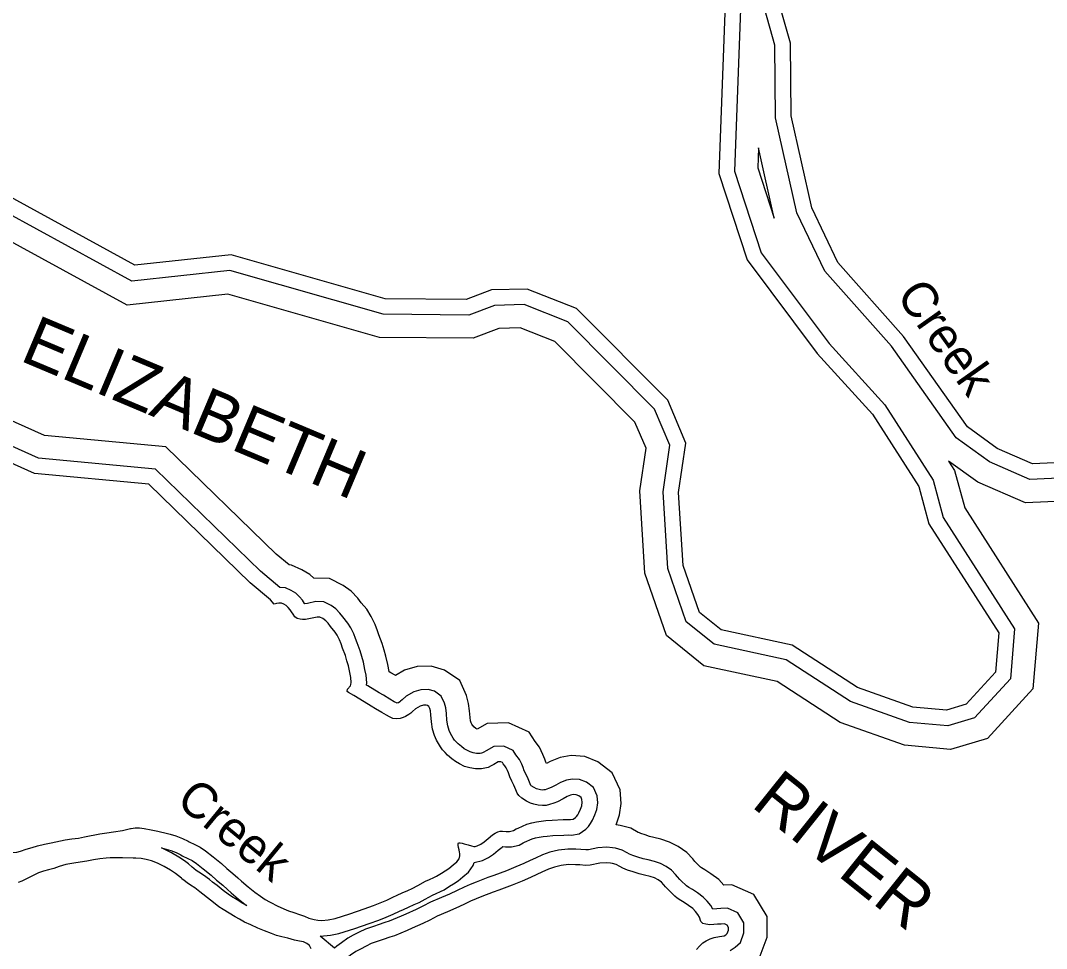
# Model space of a CAD drawing. Extents: x 2104537 to 2336408, y 34176 to 229611.
# Drawn here: x 2289610 to 2293950, y 56589 to 60517 of the extents above; entities that cross this region are included whole.
import ezdxf

# ---------------------------------------------------------------- set-up
doc = ezdxf.new("R2010")
doc.units = 0
for name, color, linetype in [('Exist Hydrographic Buffer Line', 7, 'Continuous'), ('Exist Hydrographic Creek Single Shore', 7, 'Continuous'), ('Exist Hydrographic River Shore', 7, 'Continuous'), ('Exist Hydrographic River Shore Label', 7, 'Continuous')]:
    doc.layers.add(name, color=color, linetype=linetype)

msp = doc.modelspace()

# ---------------------------------------------------------------- linework, layer by layer
at = {"layer": 'Exist Hydrographic Buffer Line'}
for points in [[(2291069.9, 62187.4), (2291088.8, 62132.5), (2291789.4, 61754.3), (2292078, 61405), (2292279, 61096.8), (2292318.6, 60990.4), (2292539.9, 60803.1), (2292657.3, 60604.4), (2292630.1, 59879), (2292743.1, 59534), (2293030.6, 59149.2), (2293267.2, 58890.4), (2293470.6, 58571.6), (2293513.7, 58413.4), (2293815.8, 57941.2)], [(2294124.1, 58585.7), (2293879.8, 58574.2), (2293709.5, 58648.3), (2293568.7, 58749.9), (2293294.5, 59138.3), (2293012.9, 59456.1), (2292894.6, 59702.8), (2292804.5, 60105.6), (2292801.4, 60412.2), (2292726.1, 60680.4), (2292640.1, 61137.7), (2292591.7, 61211.2), (2292043.1, 61775.1), (2292066.7, 61925), (2292179.4, 62076.1)], [(2290691, 58258.4), (2290225.1, 58712.6), (2289711.2, 58760.8), (2289382.9, 58907.6), (2289107.4, 59104.7), (2288854.1, 59456.5), (2288518.2, 59788.7), (2288476.6, 59832.7), (2288446.8, 59981.1), (2288349.5, 60184.4), (2288152.6, 60378), (2288010.2, 60455.4), (2287973.7, 60450.5)], [(2290625, 58185.2), (2290181.3, 58617.8), (2289685.9, 58664.3), (2289333.7, 58821.7), (2289037, 59034.1), (2288779.1, 59392.3), (2288447.8, 59719.9), (2288385.7, 59785.6), (2288352.7, 59949.7), (2288268.1, 60126.3), (2288093.4, 60298.1), (2287991.4, 60353.6), (2287765.5, 60323.1), (2287563.8, 60207.1), (2287466.2, 60103.5)], [(2293533.7, 57531.3), (2293371, 57545.7), (2293121.7, 57634.3), (2292849.4, 57811.1), (2292544.9, 57876.6), (2292426.3, 57972.1), (2292348, 58196.5), (2292328.2, 58521.1), (2292357.5, 58719), (2292292.5, 58872.2), (2291925.2, 59241.5), (2291741.2, 59314.2), (2291614.8, 59311.2), (2291506.7, 59270.2), (2291143.4, 59273.6), (2290495.4, 59458.9), (2290080.7, 59413.4), (2289141.7, 59927.2)], [(2293543.7, 57431.6), (2293349.9, 57448.8), (2293077.8, 57545.5), (2292811, 57718.7), (2292501.4, 57785.3), (2292342.7, 57913.1), (2292250.6, 58177), (2292229.3, 58525.4), (2292256.1, 58706), (2292209.3, 58816.3), (2291869.9, 59157.5), (2291723.6, 59215.4), (2291634, 59213.2), (2291524.3, 59171.6), (2291129.2, 59175.3), (2290487, 59358.9), (2290060.6, 59312.1), (2289082.9, 59847.2)], [(2291110.2, 57960), (2291093.3, 57994.3), (2291074.5, 58024.4), (2291050.9, 58052.4), (2291036.7, 58072.3), (2291008.6, 58100.6), (2290975.4, 58125.1), (2290917.7, 58154.6), (2290850.5, 58155.9), (2290833.3, 58172.3), (2290799.3, 58191.8), (2290756.1, 58211.5), (2290746.3, 58212.3), (2290691, 58258.4)], [(2291019.8, 57920.8), (2291007.1, 57946.4), (2290994.7, 57966.4), (2290973.1, 57992), (2290961.3, 58008.6), (2290944.1, 58025.9), (2290923.4, 58041.2), (2290893.1, 58056.6), (2290858.6, 58057.3), (2290823.5, 58049.7), (2290813.1, 58047.6), (2290811.9, 58049.7), (2290803, 58062.5), (2290790, 58077.6), (2290773.9, 58092.9), (2290754.3, 58104.2), (2290731.1, 58114.7), (2290707.5, 58116.5), (2290625, 58185.2)], [(2292129.2, 57111.6), (2292144.3, 57154.2), (2292150.6, 57202.2), (2292146.8, 57259.8), (2292113.5, 57332.7), (2292052.9, 57378.9), (2291997.2, 57400.8), (2291939.4, 57405.1), (2291892.3, 57396.4), (2291851, 57380.4), (2291835.3, 57371.2), (2291832.7, 57376.9), (2291828.4, 57389.6), (2291820.3, 57409.4), (2291805, 57440.6), (2291786.5, 57464.7), (2291761.1, 57504.3), (2291674.1, 57544.2), (2291583.5, 57540.6), (2291541.6, 57516.5), (2291536.5, 57520.2), (2291528.2, 57527.4), (2291525, 57530.6), (2291522.6, 57533.2), (2291522.3, 57533.6), (2291519.2, 57538.6), (2291517.5, 57541.7), (2291516.4, 57544.4), (2291513.9, 57552.9), (2291511.8, 57566.6), (2291509.6, 57594.1), (2291505.7, 57625.3), (2291497.3, 57659.3), (2291468.5, 57722.5), (2291404.1, 57767.2), (2291347.4, 57784.1), (2291288.1, 57782.1), (2291234.7, 57766.7), (2291196.7, 57744.2), (2291194.7, 57745.4), (2291176.7, 57755.5), (2291169.5, 57759.9), (2291169.3, 57761.3), (2291163.3, 57790.4), (2291155.7, 57825.7), (2291148, 57851.5), (2291140.2, 57880), (2291126.1, 57916.2), (2291120.1, 57933.6), (2291110.2, 57960)], [(2293916.7, 57966), (2293892.8, 57688.2), (2293700.3, 57478.1), (2293543.7, 57431.6)], [(2292001.3, 57093.3), (2292012.4, 57105.7), (2292021.5, 57117.4), (2292030.4, 57132.5), (2292039.8, 57153.8), (2292048.1, 57177.3), (2292051.8, 57205.3), (2292049.8, 57235.2), (2292034.2, 57269.4), (2292004.1, 57292.3), (2291975, 57303.8), (2291944.8, 57306), (2291919.2, 57301.3), (2291894, 57291.5), (2291874, 57279.7), (2291854.7, 57270), (2291842.9, 57265.3), (2291830, 57260.9), (2291824.4, 57259.6), (2291818.6, 57259.2), (2291809.7, 57260.1), (2291798.3, 57262.4), (2291792.9, 57264.2), (2291782.6, 57269.5), (2291770.4, 57277.3), (2291768.7, 57278.7), (2291765.4, 57286.1), (2291757, 57306.8), (2291748.4, 57324.8), (2291741.2, 57340.1), (2291736.1, 57355.1), (2291730.5, 57369), (2291720.9, 57388.4), (2291705.8, 57408), (2291693.8, 57426.9), (2291654.5, 57444.9), (2291611.6, 57443.2), (2291580, 57425), (2291570, 57419.6), (2291564.3, 57416.7), (2291560.2, 57415.6), (2291554.7, 57414.7), (2291539.2, 57414.6), (2291525.5, 57416.7), (2291512.4, 57420.9), (2291497.8, 57427.7), (2291487, 57434.4), (2291475, 57443.2), (2291460.9, 57455.5), (2291453.6, 57462.8), (2291446.3, 57470.9), (2291440.6, 57478.6), (2291434.2, 57489), (2291428.6, 57499.2), (2291423.4, 57511.8), (2291417.6, 57531.4), (2291414, 57555.2), (2291411.7, 57584), (2291408.8, 57607.3), (2291403.9, 57626.8), (2291390.1, 57657.1), (2291360.9, 57677.4), (2291334.7, 57685.2), (2291303.7, 57684.1), (2291274, 57675.6), (2291241.6, 57656.4), (2291224.4, 57641.2), (2291217.8, 57635.2), (2291214.6, 57632.6), (2291209.1, 57629.2), (2291206.3, 57628.1), (2291202.7, 57626.9), (2291200.9, 57627.9), (2291190, 57633.4), (2291172, 57644.1), (2291145.1, 57660.4), (2291127, 57670.5), (2291078.9, 57699.8), (2291073.7, 57702.9), (2291075.4, 57713), (2291071.9, 57746.3), (2291067, 57770.2), (2291060.4, 57801.1), (2291053.4, 57824.2), (2291046.6, 57849.1), (2291033.6, 57882.4), (2291027.5, 57900.3), (2291019.8, 57920.8)], [(2293815.8, 57941.2), (2293797.6, 57730), (2293646.2, 57564.7), (2293533.7, 57531.3)], [(2291528.4, 56951.9), (2291563.7, 56961), (2291589.6, 56973.1), (2291610.7, 56987.5), (2291630.6, 57004.2), (2291647.6, 57017.8), (2291650, 57019.7), (2291661.6, 57018.3), (2291687.6, 57019), (2291718.8, 57026.6), (2291735.9, 57036), (2291741.7, 57038.6), (2291774.1, 57052.9), (2291788.2, 57056.6), (2291804.4, 57060.3), (2291820.8, 57062.7), (2291838.1, 57064.6), (2291862.3, 57066.3), (2291908.6, 57068.6), (2291926.7, 57069.1), (2291941.1, 57068.8), (2291973.6, 57074.3), (2292001.3, 57093.3)], [(2292739.7, 56557.3), (2292769.2, 56637), (2292768.5, 56724.4), (2292712.3, 56817.1), (2292619.4, 56858.1), (2292586, 56856.5), (2292563.9, 56880.1), (2292530.5, 56904.9), (2292504.6, 56922.1), (2292490.4, 56930.6), (2292486.5, 56933.2), (2292479.1, 56940.2), (2292471, 56948.5), (2292463.2, 56957.1), (2292454.5, 56967.7), (2292428.7, 56994.5), (2292392.3, 57020.4), (2292355.6, 57039.2), (2292319.2, 57051.1), (2292289.3, 57058.9), (2292270.5, 57063.2), (2292252.1, 57069.1), (2292234.7, 57074.8), (2292228, 57077.5), (2292222.8, 57080.3), (2292191.7, 57097.3), (2292146.5, 57109.3), (2292129.2, 57111.6)], [(2290205.9, 57015.2), (2290245.6, 57003.4), (2290268.5, 56994.5), (2290288.2, 56984.6), (2290293.9, 56981.4)], [(2290335.7, 56933.4), (2290320, 56947.1), (2290303.9, 56959.5), (2290278.9, 56975.6), (2290248.9, 56993.8), (2290205.9, 57015.2)], [(2292114, 57014.4), (2292089.8, 57017.1), (2292052.2, 57014.3), (2292012.4, 57006.9), (2292001.5, 57006.2), (2291980, 57008.1), (2291958.7, 57008.5), (2291925.1, 57009.2), (2291885.3, 57004.9), (2291849.2, 56996), (2291818.2, 56984.6), (2291788.1, 56971.1), (2291766.2, 56961.4), (2291739.9, 56948.8), (2291705.8, 56933.8), (2291665.8, 56917.4), (2291611.7, 56897.8), (2291586.7, 56889.1), (2291538, 56869.9), (2291512.1, 56859.8), (2291486.1, 56847.8), (2291457.5, 56834.2), (2291425.3, 56819.1), (2291390.8, 56804.7), (2291344.4, 56784.7), (2291311.2, 56767.2), (2291283.7, 56753.8), (2291240.4, 56734), (2291219.6, 56725), (2291168.9, 56703.7), (2291151.1, 56698.2), (2291123.5, 56688.7)], [(2292612.1, 56580.4), (2292633.5, 56593.8), (2292655.7, 56614), (2292670.7, 56654.3), (2292670.3, 56696.5), (2292644.2, 56739.6), (2292601, 56758.7), (2292572.2, 56757.2), (2292555.8, 56756.8), (2292538.7, 56755.5), (2292538.4, 56755.4), (2292529.7, 56770.6), (2292514.3, 56789), (2292498.1, 56806.4), (2292473.8, 56824.4), (2292452.2, 56838.8), (2292438, 56847.2), (2292427.2, 56854.4), (2292421.4, 56859.2), (2292409.8, 56870.2), (2292399.2, 56881.2), (2292388.8, 56892.6), (2292380.9, 56902.3), (2292364.2, 56919.6), (2292341.1, 56936), (2292317.6, 56948.1), (2292291.5, 56956.6), (2292265.7, 56963.3), (2292244.5, 56968.3), (2292221.8, 56975.4), (2292201, 56982.3), (2292186.4, 56988.1), (2292175.9, 56993.7), (2292154.9, 57005.3), (2292127.2, 57012.6), (2292114, 57014.4)], [(2290293.9, 56981.4), (2290317.7, 56970.2), (2290335.9, 56960.4), (2290354.9, 56948.2), (2290383.2, 56926), (2290417, 56898.3), (2290438.9, 56878.5), (2290465.3, 56856.1), (2290485.6, 56838.7), (2290501.5, 56824.8), (2290530.7, 56799.4), (2290560.7, 56775.3), (2290567.5, 56770.2)], [(2290876.9, 56641.2), (2290920.7, 56644.6), (2290957.1, 56652.1), (2291024, 56672.6), (2291085.4, 56694.8), (2291125.6, 56708.5), (2291156.6, 56721), (2291186.4, 56733.8), (2291213, 56746.7), (2291229.9, 56754.2), (2291251.7, 56764.1), (2291275, 56774.3), (2291295.7, 56783.2), (2291322.2, 56797.5), (2291352.3, 56814.4), (2291368, 56821.5), (2291386.3, 56830.3), (2291401.7, 56837.2), (2291424.9, 56852.1), (2291441.2, 56861.8), (2291461.1, 56875), (2291481.7, 56891.8), (2291504.6, 56911.1), (2291525.1, 56940.1), (2291528.4, 56951.9)], [(2290567.5, 56770.2), (2290550.3, 56779.3), (2290526.5, 56793.9), (2290502.9, 56808.6), (2290487.7, 56818.5), (2290467.5, 56834.5), (2290441.8, 56854.8), (2290422.2, 56870), (2290409.6, 56880.6), (2290384.4, 56899.1), (2290364.5, 56912.1), (2290353.6, 56919.1), (2290343.5, 56927.6), (2290335.7, 56933.4)], [(2291123.5, 56688.7), (2291106.8, 56683.2), (2291069, 56670.4), (2291042.3, 56657.7), (2291017.5, 56644.5), (2290994, 56632.4), (2290967.1, 56613.1), (2290947.9, 56598.5), (2290938.8, 56590)], [(2290938.8, 56590), (2290876.9, 56641.2)]]:
    msp.add_lwpolyline(points, dxfattribs=at)
at = {"layer": 'Exist Hydrographic Creek Single Shore'}
for points in [[(2291018, 62136.5), (2291035, 62087), (2291747, 61702.7), (2292025, 61366), (2292220, 61067.1), (2292263.1, 60951.5), (2292489.1, 60760.1), (2292591, 60587.6), (2292564.1, 59869.8), (2292684.1, 59503.4), (2292980, 59107.4), (2293214.9, 58850.3), (2293409.9, 58544.8), (2293453, 58386.5), (2293748.5, 57924.6)], [(2294108.8, 58650.7), (2293892, 58640.5), (2293742.1, 58705.7), (2293616, 58796.7), (2293346, 59179.1), (2293068.1, 59492.7), (2292957, 59724.5), (2292870, 60113.2), (2292867, 60421.6), (2292790.1, 60695.3), (2292702.1, 61162.8), (2292643.1, 61252.5), (2292113, 61797.4), (2292129, 61898.7), (2292211, 62008.7)], [(2291464, 57036), (2291469.2, 57035.9), (2291478.7, 57034.1), (2291487.2, 57032.3), (2291503.5, 57027.1), (2291517.2, 57022.9), (2291527.3, 57021), (2291533.2, 57020.9), (2291541.5, 57023.1), (2291557, 57030.3), (2291571, 57039.9), (2291589, 57054.9), (2291607, 57069.4), (2291617.3, 57077.4), (2291628.9, 57082.1), (2291639.4, 57085.1), (2291648.6, 57085.9), (2291664.6, 57084), (2291678.8, 57084.4), (2291694.9, 57088.3), (2291706.5, 57094.7), (2291714.8, 57098.5), (2291752.5, 57115.1), (2291772.6, 57120.3), (2291792.4, 57124.9), (2291812.4, 57127.7), (2291832.2, 57130), (2291858.4, 57131.8), (2291906, 57134.2), (2291926.4, 57134.8), (2291936.2, 57134.6), (2291948.4, 57136.6), (2291957.7, 57143)], [(2289519.3, 56995.5), (2289557.7, 56993.8), (2289577.7, 56994.4), (2289594.4, 56996.4), (2289609.6, 57000.4), (2289633.4, 57008.8), (2289659.5, 57016.5), (2289681.2, 57022.6), (2289711.2, 57029.6), (2289739.2, 57035.6), (2289779, 57043.7), (2289799.1, 57048.2), (2289827.1, 57052.6), (2289855.1, 57056.3), (2289880.7, 57060.8), (2289944.9, 57073.3), (2289974.9, 57077.7), (2290002.8, 57082), (2290040.7, 57087.9), (2290075.6, 57096.4), (2290078.2, 57096.3)], [(2290078.2, 57096.3), (2290095.3, 57099.3), (2290112.7, 57099), (2290132.7, 57096.9), (2290162.8, 57091.5), (2290190.9, 57085), (2290231, 57076), (2290243.4, 57072.5)], [(2290243.4, 57072.5), (2290266.9, 57065.5), (2290295.2, 57054.5), (2290319, 57042.5), (2290323.8, 57039.8)], [(2290323.8, 57039.8), (2290347.2, 57028.9), (2290369.3, 57017), (2290393, 57001.8), (2290424.3, 56977.2), (2290459.8, 56948), (2290482.1, 56927.9), (2290507.9, 56906.1), (2290528.6, 56888.3), (2290544.7, 56874.2), (2290572.8, 56849.7), (2290600.9, 56827.2), (2290624.8, 56809.4), (2290644.5, 56795.9), (2290663.7, 56785.6)], [(2290663.7, 56785.6), (2290669.2, 56783.2), (2290695.5, 56769.6), (2290723.5, 56756.6), (2290743, 56748), (2290765.8, 56740.4), (2290789.6, 56732.4), (2290811.5, 56724.8), (2290830, 56716.9), (2290851.5, 56710.9), (2290867.9, 56707.9), (2290884.6, 56707.6), (2290911.6, 56709.7), (2290940.9, 56715.7), (2291003.2, 56734.9), (2291063.7, 56756.7), (2291102.6, 56770), (2291131.4, 56781.6), (2291159.2, 56793.5), (2291185.3, 56806.2), (2291202.9, 56814), (2291225, 56824.1), (2291248.9, 56834.5), (2291267, 56842.3), (2291290.6, 56855), (2291322.7, 56873.1), (2291340.3, 56880.9), (2291358.5, 56889.8), (2291370.4, 56895.1), (2291390.3, 56907.9), (2291406.3, 56917.4), (2291422.2, 56927.9), (2291439.9, 56942.3), (2291455.9, 56955.8), (2291465, 56968.8), (2291468.5, 56981.1), (2291468.7, 56991), (2291467.5, 56996.6), (2291465, 57006.5), (2291463.3, 57016.3), (2291461.1, 57025.6), (2291461.3, 57032.1), (2291463, 57036), (2291464, 57036)], [(2290290.7, 56885.6), (2290278.4, 56896.4), (2290266.1, 56905.8), (2290244.1, 56920), (2290217.2, 56936.2), (2290189.9, 56949.9), (2290163.8, 56959.2), (2290142, 56964.6), (2290119.8, 56969.3), (2290097.8, 56970.3), (2290085.7, 56970.6), (2290041.7, 56972.4), (2290019.8, 56971.8), (2289989.6, 56971.8), (2289971.9, 56971.1), (2289945.2, 56968.3), (2289917.9, 56963.3), (2289890.2, 56957.9), (2289844.5, 56951.6), (2289800.8, 56944.2), (2289773, 56935.6), (2289750.3, 56927.8), (2289727.8, 56921), (2289706.4, 56915.5), (2289686.3, 56909.3), (2289668.4, 56900.8), (2289646.5, 56888.8), (2289632.9, 56881.8), (2289616, 56873.9), (2289600.5, 56868.3)], [(2292105.9, 56949.3), (2292088.5, 56951.2), (2292060.6, 56949.1), (2292020.5, 56941.7), (2292000.7, 56940.4), (2291976.5, 56942.6), (2291957.5, 56942.9), (2291928, 56943.5), (2291896.8, 56940.1), (2291868.4, 56933.1), (2291843, 56923.8), (2291814.9, 56911.2), (2291793.7, 56901.8), (2291767.2, 56889.2), (2291731.5, 56873.4), (2291689.5, 56856.2), (2291633.7, 56836), (2291609.5, 56827.6), (2291562, 56808.8), (2291537.8, 56799.4), (2291514, 56788.4), (2291485.5, 56774.8), (2291451.8, 56759.1), (2291416.4, 56744.3), (2291372.7, 56725.5), (2291340.9, 56708.7), (2291311.8, 56694.5), (2291267.1, 56674), (2291245.3, 56664.6), (2291191.4, 56642), (2291171.6, 56635.9), (2291144.5, 56626.5)], [(2290839.3, 56587.1), (2290832.1, 56601.4), (2290820.8, 56610.4), (2290806.8, 56616.6), (2290789.8, 56620.2), (2290768.5, 56624.5), (2290740.8, 56631.6), (2290714.7, 56638), (2290692.5, 56644), (2290671.6, 56652), (2290642.3, 56663), (2290614.4, 56675.1), (2290584.1, 56688.8), (2290558.1, 56700.7), (2290536, 56712.6), (2290517.8, 56722.2), (2290491.9, 56738.1), (2290467.6, 56753.3), (2290449.4, 56765.1), (2290426.8, 56783), (2290401.3, 56803.1), (2290380.9, 56818.9), (2290369, 56829), (2290347, 56845.2), (2290328.9, 56857), (2290314.6, 56866.1), (2290302.6, 56876.2), (2290292.3, 56884), (2290290.7, 56885.6)], [(2291144.5, 56626.5), (2291127.7, 56620.9), (2291093.7, 56609.5), (2291071.8, 56599.1), (2291047.9, 56586.4), (2291028.4, 56576.3), (2291006.1, 56560.3), (2290990.1, 56548.1), (2290974.4, 56533.7), (2290957.1, 56518.6), (2290940.7, 56501.5), (2290921, 56481.6), (2290910.9, 56469.3), (2290900.4, 56454.1), (2290891.2, 56435.2), (2290885.4, 56421.6), (2290875.7, 56397.8), (2290864.1, 56372.8), (2290852.5, 56351.7), (2290838.3, 56326.3), (2290828.4, 56308.5), (2290823, 56298.8)]]:
    msp.add_lwpolyline(points, dxfattribs=at)
at = {"layer": 'Exist Hydrographic River Shore'}
for points in [[(2290581, 58136.4), (2290152.1, 58554.7), (2289669, 58600), (2289300.9, 58764.5), (2288990, 58987), (2288729, 59349.5), (2288400.9, 59674), (2288325.1, 59754.2), (2288290, 59928.7), (2288213.9, 60087.6), (2288054, 60244.9), (2287978.9, 60285.7), (2287787, 60259.8), (2287604.9, 60155.1), (2287431.9, 59971.4), (2287390, 59972.2)], [(2293527, 57597.8), (2293385.1, 57610.4), (2293151, 57693.6), (2292875, 57872.7), (2292573.9, 57937.5), (2292482.1, 58011.5), (2292413, 58209.6), (2292394.1, 58518.3), (2292425.1, 58727.6), (2292348, 58909.5), (2291962.1, 59297.4), (2291752.9, 59380.2), (2291602, 59376.5), (2291495, 59335.9), (2291152.9, 59339.2), (2290501.1, 59525.5), (2290094.1, 59480.8), (2289181, 59980.5)], [(2292732.3, 59977.5), (2292729.1, 59892.9), (2292798.8, 59680.1)], [(2292798.8, 59680.1), (2292732.3, 59977.5)], [(2293536, 58652.1), (2293561.7, 58611.9), (2293604.7, 58453.7), (2293916.7, 57966)], [(2294147, 58488.2), (2293861.6, 58474.8), (2293660.5, 58562.3), (2293536, 58652.1)], [(2290959.5, 57894.6), (2290949.7, 57914.5), (2290941.5, 57927.8), (2290921.2, 57951.8), (2290911, 57966.1), (2290901, 57976.1), (2290888.8, 57985.2), (2290876.7, 57991.3), (2290864.9, 57991.5), (2290836.9, 57985.5), (2290814.9, 57981), (2290803.1, 57981.3), (2290792.3, 57982.1), (2290780.8, 57985), (2290770.8, 57992.4), (2290762.8, 58004), (2290756.8, 58014), (2290751, 58022.3), (2290742.4, 58032.3), (2290734.3, 58040), (2290724.3, 58045.7), (2290714.5, 58050.2), (2290703, 58051.1), (2290692.5, 58049.6), (2290682.3, 58045.9), (2290667.1, 58064.8), (2290581, 58136.4)], [(2293748.5, 57924.6), (2293734.1, 57757.9), (2293610.1, 57622.5), (2293527, 57597.8)], [(2291957.7, 57143), (2291962.1, 57147.8), (2291967.1, 57154.3), (2291971.9, 57162.4), (2291978.7, 57178), (2291983.9, 57192.7), (2291985.9, 57207.4), (2291985.1, 57218.9), (2291981.3, 57227.2), (2291971.6, 57234.6), (2291960.2, 57239.1), (2291948.4, 57240), (2291937.2, 57237.9), (2291922.7, 57232.2), (2291905.4, 57222.1), (2291881.6, 57210.1), (2291865.7, 57203.8), (2291847.9, 57197.6), (2291834.1, 57194.6), (2291817.6, 57193.3), (2291799.6, 57195.2), (2291781.7, 57198.9), (2291767.6, 57203.4), (2291749.8, 57212.6), (2291731.3, 57224.4), (2291717.4, 57236.2), (2291711.7, 57245.5), (2291705.1, 57260.4), (2291696.9, 57280.2), (2291689.1, 57296.7), (2291680.2, 57315.6), (2291674.6, 57332.1), (2291670.6, 57342), (2291664.9, 57353.6), (2291658.5, 57362), (2291652.1, 57370.3), (2291648.9, 57375.3), (2291641.4, 57378.7), (2291630.3, 57378.2), (2291612, 57367.8), (2291600.4, 57361.4), (2291587.8, 57355.1), (2291574.3, 57351.4), (2291560.5, 57349.1), (2291534.2, 57348.9), (2291510.4, 57352.7), (2291488.5, 57359.6), (2291466.4, 57369.9), (2291450.2, 57380), (2291434, 57391.8), (2291416, 57407.6), (2291406, 57417.6), (2291395.4, 57429.3), (2291386.1, 57442), (2291377.5, 57455.9), (2291369.3, 57470.8), (2291361.5, 57490), (2291353.5, 57517.1), (2291348.8, 57547.6), (2291346.4, 57577.2), (2291344.1, 57595.3), (2291341.7, 57605.2), (2291337.9, 57613.5), (2291332.1, 57617.5), (2291326.2, 57619.3), (2291314.1, 57618.8), (2291300.2, 57614.8), (2291280.3, 57603.1), (2291268.3, 57592.5), (2291260.6, 57585.4), (2291252.6, 57579), (2291238.3, 57570.1), (2291228.4, 57566.4), (2291216.5, 57562.3), (2291199.1, 57560.4), (2291184.4, 57562.3), (2291170.4, 57569.8), (2291158.4, 57575.9), (2291138.3, 57587.8), (2291112, 57603.7), (2291093.9, 57613.9), (2291044.9, 57643.7), (2291019.6, 57658.9), (2290997.6, 57672.5), (2290991.4, 57676.5), (2290993.6, 57686.3), (2291005.3, 57700.2), (2291007.7, 57705.7), (2291009.2, 57714.9), (2291007, 57736.2), (2291002.8, 57756.7), (2290996.8, 57784.7), (2290990.3, 57806.1), (2290984.2, 57828.5), (2290972, 57859.9), (2290965.8, 57878.1), (2290959.5, 57894.6)], [(2292469.6, 56584.7), (2292482.3, 56598.3), (2292497, 56612.1), (2292511.3, 56621.7), (2292527.5, 56629.6), (2292545, 56635.8), (2292567, 56639.3), (2292577.2, 56640.1), (2292587.1, 56642.2), (2292593.8, 56646.3), (2292599.8, 56651.8), (2292604.9, 56665.8), (2292604.9, 56677.9), (2292598.8, 56687.9), (2292588.7, 56692.4), (2292574.6, 56691.6), (2292559.2, 56691.3), (2292542.8, 56690), (2292526.7, 56689.3), (2292509, 56691.3), (2292496.6, 56694.8), (2292492.7, 56698.1), (2292488.6, 56703.1), (2292482.3, 56721.3), (2292475.7, 56732.9), (2292465.1, 56745.6), (2292454.2, 56757.3), (2292436.1, 56770.7), (2292417.3, 56783.2), (2292403, 56791.7), (2292387.8, 56801.8), (2292377.8, 56810.2), (2292363.6, 56823.6), (2292351.4, 56836.3), (2292339.2, 56849.7), (2292331.8, 56858.7), (2292321.2, 56869.7), (2292306.9, 56879.8), (2292292.3, 56887.3), (2292273.1, 56893.6), (2292249.9, 56899.6), (2292227.1, 56905), (2292201.6, 56913), (2292178.5, 56920.6), (2292158.6, 56928.6), (2292144.7, 56936.1), (2292130.4, 56943.9), (2292114.4, 56948.1), (2292105.9, 56949.3)]]:
    msp.add_lwpolyline(points, dxfattribs=at)

# ---------------------------------------------------------------- texts
at = {"layer": 'Exist Hydrographic River Shore Label'}
for s, height, rotation, p in [('Creek', 150, 305.2302, (2293311.3, 59353.3)), ('ELIZABETH', 210, 337.1826, (2289601.4, 59079.4)), ('RIVER', 210, 321.3439, (2292696.4, 57192.6)), ('Creek', 150, 320.566, (2290261.7, 57204.4))]:
    msp.add_text(s, height=height, rotation=rotation, dxfattribs=at).set_placement(p)

doc.saveas('drawing.dxf')
